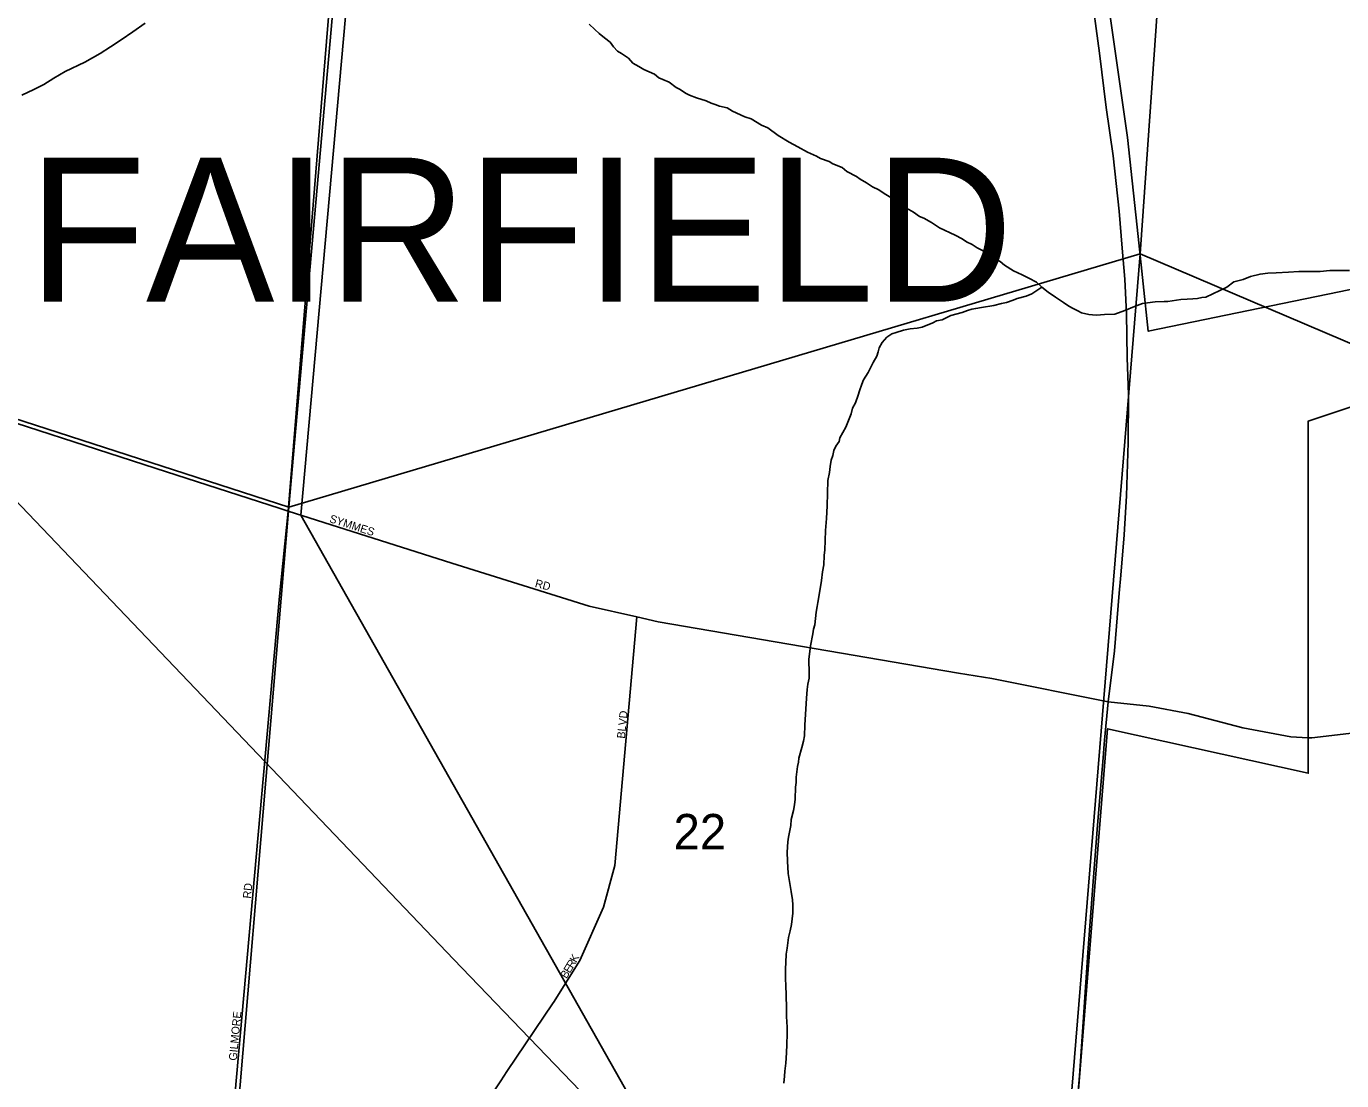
# Model space of a CAD drawing. Extents: x 1310247 to 1552180, y 377264 to 706493.
# Drawn here: x 1395630 to 1403845, y 493363 to 499946 of the extents above; entities that cross this region are included whole.
import ezdxf

# ---------------------------------------------------------------- set-up
doc = ezdxf.new("R2010")
doc.units = 0
for name, color, linetype in [('GM_X_City_Street', 7, 'Continuous'), ('GM_X_City_Street_Text', 7, 'Continuous'), ('GM_X_Corporation', 7, 'Continuous'), ('GM_X_Minor_River', 7, 'Continuous'), ('GM_X_Rail_Line', 7, 'Continuous'), ('GM_X_Section', 7, 'Continuous'), ('GM_X_Section_Text', 7, 'Continuous'), ('GM_X_State_Route', 7, 'Continuous'), ('GM_X_Township_Text', 7, 'Continuous')]:
    doc.layers.add(name, color=color, linetype=linetype)

msp = doc.modelspace()

# ---------------------------------------------------------------- linework, layer by layer
at = {"layer": 'GM_X_City_Street'}
for points in [[(1397505.4, 499851.6), (1397603, 501044.7)], [(1397265.6, 496918.7), (1397505.4, 499851.6)], [(1394872.5, 497691.8), (1394888.5, 497686.7), (1395198.1, 497587.8), (1396433.6, 497187.4), (1397215.8, 496934.8)], [(1397270.1, 492156.8), (1397048, 492344.4), (1396977.2, 492439.5), (1396938.9, 492525), (1396900, 492637.3), (1396891.4, 492724.2), (1396921.6, 493150.5), (1397210.1, 496387.3), (1397265.6, 496918.7)], [(1397215.8, 496934.8), (1397265.6, 496918.7), (1398287.1, 496594.7), (1399144.8, 496326.3), (1399443.3, 496258.4), (1399576.2, 496228.1), (1401453, 495907.7), (1401659.5, 495873.3), (1402387.7, 495727.4)], [(1398922, 493850.8), (1399085.9, 494112.6), (1399234, 494446.2), (1399306.1, 494706.4), (1399443.3, 496258.4)], [(1402387.7, 495727.4), (1402642.5, 495701), (1402886.1, 495655.7), (1403228.2, 495565.1), (1403527.6, 495509.8), (1403633, 495504.1)], [(1403633, 495504.1), (1403659.2, 495502.7), (1404811.8, 495639.4), (1405057.1, 495658.8), (1405308.5, 495649.4), (1405314.3, 495648.9)], [(1398593.2, 493362.5), (1398630.9, 493420.1), (1398920.5, 493848.4), (1398922, 493850.8)], [(1398144.1, 492782.4), (1398189.3, 492821.1), (1398333.4, 492990.5), (1398473.5, 493180), (1398593.2, 493362.5)]]:
    msp.add_lwpolyline(points, dxfattribs=at)
at = {"layer": 'GM_X_Corporation'}
for points in [[(1405011.7, 498530.7), (1402636.9, 498042.1), (1402574.1, 498634.1), (1402507.4, 499251.8), (1402382.3, 500128.2), (1402198.7, 501530.4), (1402064.8, 502547.9), (1402249.7, 502441.4), (1402743.9, 502199.6), (1402932.6, 502205.2), (1403039.8, 503558.4), (1404872.8, 503442.3)], [(1397790.8, 501867.9), (1397344, 496894.2), (1399883.9, 492403.8), (1402179.6, 493020.2), (1402383.4, 495560.5), (1403636.5, 495282), (1403636.7, 497481.3), (1404236.7, 497681.3)], [(1404236.7, 497681.3), (1403636.7, 497481.3), (1403636.5, 495282), (1402383.4, 495560.5), (1402179.6, 493020.2), (1399883.9, 492403.8), (1397344, 496894.2), (1397790.8, 501867.9)], [(1402382.3, 500128.2), (1402507.4, 499251.8), (1402574.1, 498634.1), (1402636.9, 498042.1), (1405011.7, 498530.7)]]:
    msp.add_lwpolyline(points, dxfattribs=at)
at = {"layer": 'GM_X_Minor_River'}
for points in [[(1396371.2, 499966.2), (1396295.4, 499912), (1396221.8, 499861.7), (1396156.3, 499817.3), (1396091, 499776.8), (1395995.2, 499721.2), (1395873.2, 499664.2), (1395801.8, 499621.9), (1395738.5, 499583.4), (1395677.4, 499550.9), (1395602.2, 499516.8)], [(1402996.2, 498254.4), (1402972.1, 498253), (1402943.8, 498245.7), (1402915.6, 498244.4), (1402879.5, 498243.3), (1402841.2, 498240.3), (1402813, 498237), (1402760.5, 498228.3), (1402736.4, 498226.9), (1402680.1, 498226.4), (1402601.5, 498214.3), (1402550.8, 498197.6), (1402489.9, 498171), (1402429, 498148.5), (1402364.7, 498146.1), (1402338.5, 498144.8), (1402312.4, 498143.4), (1402266.3, 498146.6), (1402220.4, 498157.9), (1402196.5, 498168.5), (1402160.9, 498187.5), (1402135.1, 498202.2), (1402107.5, 498221), (1402058.2, 498254.4), (1402012.8, 498285.7), (1401971.5, 498316.9), (1401940.1, 498347.9), (1401890.6, 498373.3), (1401849, 498394.4), (1401795.4, 498419.9), (1401740.1, 498455.5), (1401712.6, 498478.3), (1401661, 498503.7), (1401621.8, 498536.9), (1401568.2, 498562.3), (1401536.6, 498583.2), (1401502.9, 498600.2), (1401475.3, 498619), (1401431.7, 498642.2), (1401332.5, 498686.9), (1401283.1, 498720.3), (1401235.6, 498747.7), (1401207.8, 498758.5), (1401170.3, 498785.5), (1401099.1, 498827.5), (1401077.8, 498854.2), (1401030.2, 498877.5), (1400988.6, 498902.7), (1400955.1, 498925.7), (1400915.4, 498942.8), (1400877.9, 498967.8), (1400838.3, 498990.9), (1400814.7, 499007.6), (1400755.2, 499039.3), (1400725.8, 499064.1), (1400668.1, 499087.7), (1400644.4, 499102.4), (1400590.6, 499119.9), (1400564.9, 499134.6), (1400509.4, 499160.1), (1400448, 499193.8), (1400394.5, 499223.3), (1400325.3, 499263.3), (1400260.3, 499311.2), (1400222.5, 499328.2), (1400157.3, 499368.1), (1400117.5, 499381.1), (1400040, 499415.3), (1400006.5, 499436.2), (1399958.5, 499447.5), (1399932.7, 499458.2), (1399906.8, 499466.9), (1399875, 499479.8), (1399815.3, 499499.4), (1399771.6, 499516.6), (1399747.8, 499529.3), (1399714.2, 499552.2), (1399688.5, 499564.9), (1399645.2, 499598.2), (1399605.4, 499613.3), (1399579.6, 499624), (1399554.1, 499646.8), (1399486.5, 499676.6), (1399454.9, 499695.5), (1399417.3, 499716.6), (1399390, 499747.4), (1399346.6, 499776.6), (1399322.9, 499791.3), (1399297.5, 499818.1), (1399276.1, 499846.7), (1399240.7, 499873.8), (1399207.2, 499900.8), (1399179.8, 499925.6), (1399144.5, 499958.6)], [(1403894, 498422.2), (1403825.8, 498422.3), (1403771.6, 498421.9), (1403711.2, 498415.8), (1403639, 498416), (1403576.8, 498415.8), (1403512.4, 498411.8), (1403436, 498406.1), (1403383.8, 498403.7), (1403335.5, 498399.1), (1403276.8, 498382.9), (1403230.1, 498366.2), (1403171.5, 498350), (1403128.1, 498318), (1402996.2, 498254.4)], [(1401971.5, 498316.9), (1401910.1, 498276.3), (1401875.6, 498261.1), (1401819, 498246.5), (1401792.5, 498235.2), (1401752, 498222.1), (1401719.7, 498215), (1401673.2, 498202.1), (1401596.5, 498190), (1401560.2, 498184.9), (1401536, 498179.5), (1401507.6, 498172.2), (1401475.2, 498159), (1401404.4, 498140.7), (1401349.4, 498114), (1401315.1, 498106.9), (1401290.7, 498095.4), (1401225.7, 498067), (1401193.4, 498061.8), (1401151.1, 498056.8), (1401108.7, 498047.9), (1401062.1, 498035), (1401035.8, 498025.7), (1401005.1, 498004.4), (1400976.1, 497971), (1400957.1, 497939.3), (1400950.4, 497913.4), (1400941.7, 497885.5), (1400918.5, 497845.9), (1400886.8, 497784.5), (1400859.4, 497739), (1400848.7, 497711.1), (1400833.5, 497669.3), (1400824.8, 497643.4), (1400809.4, 497595.6), (1400790.5, 497562), (1400781.5, 497526), (1400768.7, 497496.2), (1400749.2, 497442.5), (1400711.3, 497377.2), (1400706.6, 497353.2), (1400685.7, 497323.6), (1400673, 497297.8), (1400666.1, 497265.8), (1400657.4, 497238), (1400650.3, 497198), (1400645.3, 497159.9), (1400635.9, 497109.9), (1400631.7, 496951.4), (1400627.6, 496873.1), (1400621.6, 496797), (1400620, 496734.7), (1400616.4, 496676.6), (1400613.5, 496642.5), (1400610, 496584.3), (1400602.8, 496540.3), (1400595.3, 496486.3), (1400585.5, 496420.2), (1400573.6, 496348.2), (1400568.9, 496324.2), (1400564, 496288.2), (1400553.8, 496208.1), (1400547.1, 496182.2), (1400542.3, 496152.2), (1400528.3, 496078.2), (1400518, 495992.1), (1400517.3, 495966), (1400518.4, 495933.8), (1400518.9, 495875.6), (1400511.9, 495837.6), (1400507, 495805.6), (1400501.6, 495751.5), (1400497.7, 495681.3), (1400496.9, 495651.2), (1400493.1, 495583), (1400489.3, 495516.8), (1400484.4, 495482.7), (1400473.3, 495442.8), (1400455.5, 495377), (1400452.8, 495351), (1400446.1, 495325), (1400438.3, 495256.9), (1400437.4, 495224.8), (1400434.6, 495194.8), (1400432.6, 495120.5), (1400427.7, 495084.5), (1400420.7, 495050.5), (1400407.2, 494992.6), (1400404.2, 494956.5), (1400390.2, 494882.5), (1400385.4, 494854.5), (1400381.7, 494790.3), (1400384.3, 494734), (1400388.2, 494655.6), (1400407.4, 494544.6), (1400416, 494492.2), (1400417.2, 494460), (1400417.8, 494407.8), (1400407.9, 494337.7), (1400400.8, 494297.7), (1400389.7, 494255.8)], [(1400389.7, 494255.8), (1400381.9, 494189.7), (1400374.9, 494151.7), (1400373.5, 494099.5), (1400370.5, 494061.5), (1400370.9, 494001.2), (1400373.7, 493954.9), (1400376.2, 493898.6), (1400378, 493814.2), (1400378.7, 493763.9), (1400381, 493697.6), (1400381.9, 493655.4), (1400380.1, 493589.1), (1400376.7, 493537), (1400373, 493472.8), (1400367.7, 493422.7), (1400364.8, 493390.7), (1400361.7, 493346.5)]]:
    msp.add_lwpolyline(points, dxfattribs=at)
at = {"layer": 'GM_X_Rail_Line'}
msp.add_lwpolyline([(1391215.5, 501528.6), (1391363.1, 501366.3), (1391669.4, 501041.6), (1392708.6, 499946.2), (1394901.9, 497676.2), (1397119, 495354.7), (1398298.2, 494121.8), (1399986, 492365.7), (1401928, 490322.8), (1402792, 489425.8), (1403343.8, 488836.2), (1404387.5, 487753.6), (1405733.2, 486333.5), (1406735.3, 485281.4), (1408853, 483062.5), (1411288.7, 480519.4)], dxfattribs=at)
at = {"layer": 'GM_X_Section'}
for points in [[(1392551, 504087.3), (1397709.1, 501901.1), (1397269.5, 496943), (1392089.7, 498619.6)], [(1397709.1, 501901.1), (1402970.8, 503976.8), (1402585.9, 498525.4), (1397269.5, 496943)], [(1402970.8, 503976.8), (1408766.1, 501397.1), (1408325.7, 496082.6), (1402585.9, 498525.4)], [(1392089.7, 498619.6), (1397269.5, 496943), (1396822, 491632.9), (1391637.2, 493267.7)], [(1397269.5, 496943), (1402585.9, 498525.4), (1402124.4, 492869.7), (1396822, 491632.9)], [(1402585.9, 498525.4), (1408325.7, 496082.6), (1407876.5, 490818.2), (1402124.4, 492869.7)]]:
    msp.add_lwpolyline(points, close=True, dxfattribs=at)
at = {"layer": 'GM_X_State_Route'}
for points in [[(1402465.5, 496519.1), (1402487.8, 496771.8), (1402500.7, 497014), (1402512.1, 497348.1), (1402514.8, 497647.6), (1402506.1, 497875.9), (1402502, 498151.9), (1402489.9, 498368.3), (1402473.7, 498560.4), (1402454.5, 498790.9), (1402418.1, 499137.7), (1402373.6, 499440), (1402333.2, 499778.7), (1402276.5, 500197.3), (1402225, 500573.4), (1402183.5, 500880.7), (1402140, 501202.2), (1402084.4, 501595.6), (1402034.9, 501957.5), (1401991.8, 502319.8)], [(1402361.8, 495464.3), (1402363.5, 495488.9), (1402387.7, 495727.4), (1402426.2, 496045.9), (1402455.5, 496405.8), (1402465.5, 496519.1)], [(1402349.7, 495306.2), (1402355.8, 495378.1), (1402361.8, 495464.3)], [(1402170.9, 492960.5), (1402208.2, 493393), (1402234.9, 493789.7), (1402259.2, 494162.3), (1402290.2, 494579), (1402320.6, 494957.5), (1402349.7, 495306.2)]]:
    msp.add_lwpolyline(points, dxfattribs=at)

# ---------------------------------------------------------------- texts
at = {"layer": 'GM_X_City_Street_Text'}
for s, rotation, p in [('SYMMES', 342.18137, (1397518.9, 496851.1)), ('RD', 345.25955, (1398803.2, 496446.4)), ('BLVD', 83.99143, (1399367.8, 495496.7)), ('RD', 83.98889, (1397031.4, 494497.9)), ('R', 59.04791, (1399042.5, 494060)), ('K', 61.71337, (1399064.1, 494096.1)), ('B', 59.04248, (1399004, 493995.8)), ('E', 59.03858, (1399024.4, 494029.8)), ('GILMORE', 84.55917, (1396943.4, 493485.8))]:
    msp.add_text(s, height=50, rotation=rotation, dxfattribs=at).set_placement(p)
at = {"layer": 'GM_X_Section_Text'}
msp.add_text('22', height=221, rotation=0.00001, dxfattribs=at).set_placement((1399672, 494806.9))
at = {"layer": 'GM_X_Township_Text'}
msp.add_text('FAIRFIELD', height=900, rotation=0.00001, dxfattribs=at).set_placement((1395641.7, 498226.2))

doc.saveas('drawing.dxf')
